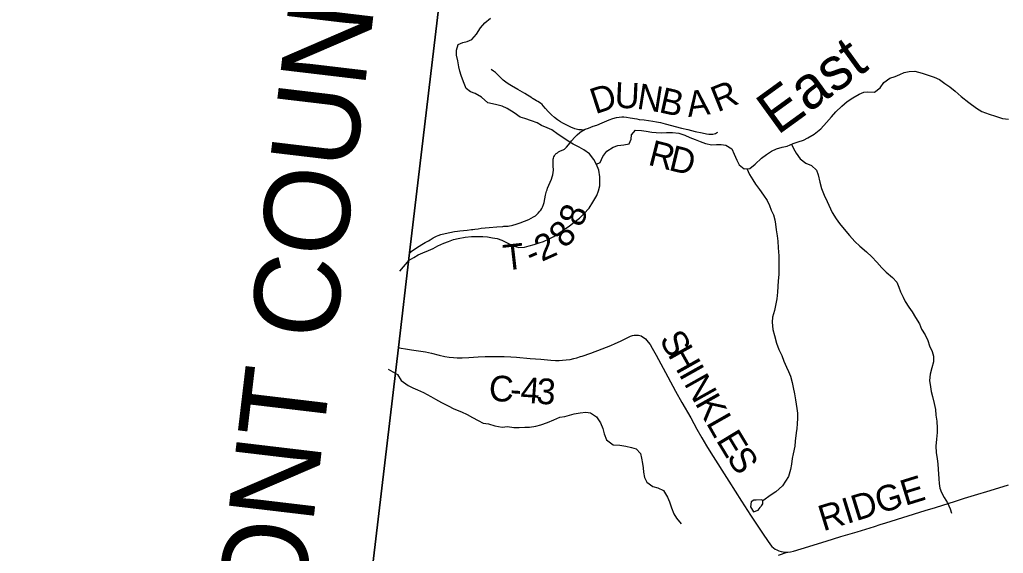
# Model space of a CAD drawing. Extents: x 1451455 to 1749751, y 218250 to 574981.
# Drawn here: x 1522822 to 1534318, y 294037 to 300271 of the extents above; entities that cross this region are included whole.
import ezdxf

# ---------------------------------------------------------------- set-up
doc = ezdxf.new("R2010")
doc.units = 0
for name, color, linetype in [('GM_X_Adjacent_County', 7, 'Continuous'), ('GM_X_Adjacent_County_Text', 7, 'Continuous'), ('GM_X_County', 7, 'Continuous'), ('GM_X_County_Road', 7, 'Continuous'), ('GM_X_County_Road_Text', 7, 'Continuous'), ('GM_X_Minor_Lake', 7, 'Continuous'), ('GM_X_Minor_River', 7, 'Continuous'), ('GM_X_Minor_River_Text', 7, 'Continuous'), ('GM_X_Township', 7, 'Continuous'), ('GM_X_Township_Road', 7, 'Continuous'), ('GM_X_Township_Road_Text', 7, 'Continuous'), ('GM_X_Township_ROW', 7, 'Continuous')]:
    doc.layers.add(name, color=color, linetype=linetype)

msp = doc.modelspace()

# ---------------------------------------------------------------- linework, layer by layer
at = {"layer": 'GM_X_Adjacent_County'}
msp.add_lwpolyline([(1528943, 310711), (1528465, 306424), (1528044, 303145), (1527379, 297549), (1527248, 296442), (1526093, 286681), (1525783, 284661), (1525491, 284643), (1522930, 284742), (1521912, 284674)], dxfattribs=at)
at = {"layer": 'GM_X_County'}
msp.add_lwpolyline([(1528943, 310711), (1528465, 306424), (1528044, 303145), (1527379, 297549), (1527248, 296442), (1526093, 286681)], dxfattribs=at)
at = {"layer": 'GM_X_County_Road'}
for points in [[(1527248, 296442), (1527282, 296435), (1527331, 296426), (1527402, 296415), (1527512, 296399), (1527566, 296389), (1527636, 296374), (1527725, 296353), (1527789, 296338), (1527841, 296329), (1527894, 296323), (1527936, 296321), (1527992, 296321), (1528071, 296324), (1528179, 296331), (1528264, 296335), (1528326, 296336), (1528382, 296337), (1528483, 296337), (1528561, 296333), (1528630, 296327), (1528790, 296314), (1528911, 296305), (1528992, 296298), (1529031, 296295), (1529084, 296291), (1529127, 296291), (1529166, 296292), (1529209, 296296), (1529255, 296303), (1529300, 296313), (1529335, 296322), (1529375, 296335), (1529394, 296341), (1529496, 296376), (1529631, 296426), (1529732, 296466), (1529783, 296489), (1529843, 296516), (1529922, 296555), (1529961, 296572), (1529985, 296581), (1530004, 296585), (1530019, 296586), (1530035, 296586), (1530054, 296584), (1530069, 296581), (1530084, 296576), (1530101, 296567), (1530120, 296555), (1530137, 296541), (1530153, 296525), (1530169, 296505), (1530189, 296476), (1530215, 296434), (1530259, 296353), (1530396, 296100), (1530488, 295933), (1530562, 295798), (1530664, 295618), (1530737, 295486), (1530795, 295387), (1530850, 295294), (1530900, 295209), (1531108, 294879), (1531258, 294647), (1531364, 294482), (1531440, 294366), (1531518, 294249), (1531595, 294138), (1531613, 294118), (1531633, 294100), (1531652, 294087), (1531670, 294077), (1531695, 294067), (1531720, 294059), (1531743, 294054), (1531769, 294050), (1531790, 294050)], [(1531790, 294050), (1531800, 294050), (1531829, 294054), (1531865, 294062), (1531956, 294088), (1532248, 294179), (1532420, 294232), (1532611, 294289), (1532811, 294352), (1532877, 294372), (1532946, 294393), (1533403, 294537), (1533525, 294574), (1533760, 294647), (1533865, 294682), (1533982, 294715), (1534163, 294771), (1534379, 294838)]]:
    msp.add_lwpolyline(points, dxfattribs=at)
at = {"layer": 'GM_X_Minor_Lake'}
for points in [[(1531496, 294663), (1531430, 294657), (1531402, 294659), (1531369, 294640), (1531364, 294580), (1531397, 294523), (1531451, 294540), (1531476, 294572), (1531480, 294579)], [(1531480, 294579), (1531493, 294590), (1531501, 294602), (1531508, 294615), (1531509, 294634), (1531508, 294650), (1531496, 294663)]]:
    msp.add_lwpolyline(points, dxfattribs=at)
at = {"layer": 'GM_X_Minor_River'}
for points in [[(1527263, 297334), (1527374, 297462), (1527427, 297493), (1527479, 297522), (1527534, 297547), (1527601, 297574), (1527655, 297599), (1527710, 297628), (1527779, 297659), (1527833, 297680), (1527892, 297701), (1527946, 297714), (1528029, 297730), (1528103, 297737), (1528172, 297739), (1528234, 297738), (1528290, 297733), (1528348, 297724), (1528402, 297713), (1528458, 297694), (1528527, 297661), (1528589, 297627), (1528654, 297608), (1528723, 297613), (1528777, 297628), (1528836, 297645), (1528892, 297662), (1528943, 297679), (1529011, 297710), (1529066, 297737), (1529125, 297776), (1529186, 297819), (1529249, 297864), (1529304, 297905), (1529365, 297954), (1529416, 298001), (1529476, 298068), (1529521, 298139), (1529567, 298218), (1529588, 298270), (1529601, 298328), (1529604, 298386), (1529601, 298436), (1529589, 298511), (1529564, 298579), (1529533, 298638), (1529480, 298705), (1529415, 298749), (1529359, 298780), (1529290, 298815), (1529234, 298852), (1529181, 298885), (1529116, 298931), (1529040, 298984), (1528987, 299009), (1528921, 299036), (1528869, 299064), (1528804, 299089), (1528724, 299118), (1528672, 299133), (1528603, 299181), (1528518, 299233), (1528462, 299262), (1528400, 299277), (1528346, 299286), (1528294, 299301), (1528219, 299366), (1528144, 299408), (1528090, 299429), (1528039, 299468), (1528010, 299545), (1527983, 299619), (1527968, 299670), (1527955, 299720), (1527941, 299789), (1527926, 299857), (1527927, 299915), (1527946, 299979), (1528001, 300006), (1528053, 300017), (1528106, 300040), (1528159, 300101), (1528209, 300177), (1528260, 300232), (1528325, 300287)], [(1529563, 298582), (1529607, 298603), (1529638, 298672), (1529683, 298736), (1529759, 298782), (1529813, 298799), (1529883, 298810), (1529946, 298821), (1529967, 298873), (1529972, 298925), (1530019, 298980), (1530089, 298978), (1530143, 298969), (1530209, 298958), (1530259, 298953), (1530323, 298950), (1530382, 298951), (1530452, 298954), (1530524, 298944), (1530596, 298923), (1530653, 298896), (1530717, 298872), (1530775, 298849), (1530839, 298826), (1530910, 298807), (1530967, 298812), (1531019, 298813), (1531075, 298804), (1531144, 298762), (1531171, 298698), (1531204, 298631), (1531231, 298574), (1531290, 298529), (1531354, 298534), (1531418, 298583), (1531493, 298653), (1531552, 298696), (1531609, 298734), (1531668, 298762), (1531734, 298783), (1531791, 298794), (1531862, 298823), (1531922, 298844), (1531981, 298865), (1532033, 298892), (1532109, 298935), (1532186, 298997), (1532250, 299068), (1532311, 299137), (1532362, 299194), (1532432, 299261), (1532493, 299316), (1532558, 299359), (1532635, 299402), (1532686, 299425), (1532736, 299428), (1532812, 299425), (1532877, 299473), (1532921, 299535), (1532992, 299586), (1533054, 299608), (1533109, 299631), (1533160, 299653), (1533216, 299664), (1533284, 299668), (1533368, 299647), (1533440, 299623), (1533508, 299598), (1533571, 299571), (1533635, 299527), (1533694, 299486), (1533755, 299435), (1533824, 299374), (1533913, 299304), (1534004, 299238), (1534068, 299199), (1534151, 299167), (1534225, 299144), (1534307, 299118), (1534377, 299109)], [(1531844, 298816), (1531864, 298765), (1531896, 298710), (1531942, 298647), (1532010, 298596), (1532075, 298566), (1532134, 298513), (1532153, 298459), (1532174, 298374), (1532194, 298298), (1532225, 298221), (1532260, 298146), (1532317, 298017), (1532366, 297944), (1532405, 297891), (1532458, 297822), (1532519, 297750), (1532584, 297681), (1532641, 297626), (1532718, 297560), (1532783, 297501), (1532838, 297440), (1532898, 297370), (1532950, 297321), (1533021, 297260), (1533074, 297205), (1533097, 297148), (1533118, 297090), (1533147, 297031), (1533170, 296978), (1533213, 296913), (1533254, 296856), (1533292, 296790), (1533339, 296717), (1533362, 296656), (1533403, 296589), (1533436, 296522), (1533456, 296460), (1533487, 296393), (1533500, 296339), (1533501, 296274), (1533482, 296205), (1533464, 296131), (1533457, 296055), (1533467, 295980), (1533476, 295928), (1533491, 295868), (1533510, 295789), (1533524, 295717), (1533531, 295650), (1533542, 295580), (1533546, 295500), (1533545, 295447), (1533536, 295369), (1533528, 295289), (1533533, 295213), (1533545, 295141), (1533552, 295082), (1533555, 295016), (1533560, 294966), (1533565, 294908), (1533568, 294853), (1533577, 294799), (1533596, 294747), (1533627, 294690), (1533664, 294625), (1533696, 294558), (1533711, 294508)], [(1531319, 298531), (1531351, 298462), (1531392, 298401), (1531423, 298348), (1531470, 298287), (1531517, 298220), (1531558, 298157), (1531585, 298100), (1531606, 298046), (1531633, 297991), (1531648, 297933), (1531657, 297883), (1531665, 297816), (1531674, 297746), (1531681, 297682), (1531685, 297607), (1531696, 297513), (1531696, 297441), (1531693, 297293), (1531686, 297219), (1531681, 297152), (1531677, 297088), (1531670, 297008), (1531656, 296930), (1531643, 296872), (1531622, 296797), (1531616, 296737), (1531623, 296652), (1531643, 296582), (1531666, 296491), (1531694, 296416), (1531729, 296348), (1531752, 296281), (1531785, 296210), (1531806, 296160), (1531831, 296105), (1531851, 296034), (1531862, 295976), (1531879, 295902), (1531890, 295829), (1531906, 295729), (1531911, 295674), (1531914, 295616), (1531910, 295548), (1531905, 295494), (1531898, 295444), (1531886, 295348), (1531881, 295288), (1531863, 295200), (1531852, 295144), (1531843, 295078), (1531830, 295016), (1531806, 294936), (1531771, 294879), (1531738, 294827), (1531660, 294757), (1531605, 294720), (1531507, 294651)], [(1527129, 296187), (1527236, 296125), (1527282, 296054), (1527361, 295996), (1527417, 295971), (1527471, 295948), (1527542, 295916), (1527626, 295869), (1527683, 295836), (1527751, 295798), (1527828, 295759), (1527896, 295725), (1527985, 295690), (1528053, 295658), (1528116, 295625), (1528180, 295588), (1528239, 295557), (1528300, 295549), (1528375, 295526), (1528461, 295512), (1528522, 295517), (1528598, 295508), (1528660, 295507), (1528724, 295509), (1528782, 295512), (1528855, 295521), (1528913, 295538), (1528990, 295565), (1529063, 295595), (1529133, 295626), (1529194, 295637), (1529246, 295652), (1529303, 295667), (1529373, 295680), (1529440, 295686), (1529492, 295679), (1529565, 295632), (1529610, 295563), (1529638, 295496), (1529653, 295432), (1529682, 295363), (1529759, 295305), (1529837, 295300), (1529907, 295289), (1529971, 295273), (1530027, 295258), (1530076, 295205), (1530089, 295147), (1530102, 295086), (1530109, 295036), (1530112, 294984), (1530125, 294922), (1530152, 294869), (1530223, 294816), (1530279, 294802), (1530345, 294771), (1530395, 294692), (1530416, 294637), (1530441, 294567), (1530466, 294500), (1530499, 294447), (1530552, 294380)]]:
    msp.add_lwpolyline(points, dxfattribs=at)
at = {"layer": 'GM_X_Township'}
msp.add_lwpolyline([(1526093, 286681), (1527248, 296442), (1527379, 297549), (1528044, 303145), (1528465, 306424), (1528943, 310711)], dxfattribs=at)
at = {"layer": 'GM_X_Township_Road'}
for points in [[(1529413, 298981), (1529431, 298990), (1529471, 299005), (1529526, 299025), (1529566, 299040), (1529630, 299066), (1529711, 299100), (1529755, 299116), (1529796, 299127), (1529828, 299132), (1529858, 299135), (1529884, 299135), (1529913, 299132), (1529955, 299125), (1530033, 299111)], [(1530033, 299111), (1530061, 299106), (1530120, 299099), (1530221, 299085), (1530266, 299078), (1530311, 299069), (1530365, 299055), (1530558, 299004), (1530632, 298986), (1530718, 298966), (1530798, 298947), (1530849, 298937), (1530878, 298933), (1530901, 298932), (1530924, 298933), (1530940, 298936), (1530956, 298942), (1530967, 298947), (1530981, 298956)], [(1527379, 297549), (1527414, 297574), (1527491, 297624), (1527522, 297643), (1527562, 297666), (1527576, 297675), (1527598, 297688), (1527618, 297699), (1527655, 297721), (1527692, 297741), (1527713, 297750), (1527744, 297761), (1527795, 297773), (1527849, 297785), (1527904, 297795), (1527940, 297800), (1527966, 297803), (1528008, 297808), (1528050, 297813), (1528102, 297820), (1528118, 297821), (1528141, 297825), (1528180, 297829), (1528216, 297834), (1528261, 297839), (1528310, 297844), (1528398, 297851), (1528467, 297856), (1528480, 297857), (1528500, 297857), (1528532, 297859), (1528548, 297862), (1528568, 297866), (1528586, 297871), (1528624, 297882), (1528670, 297899), (1528771, 297938), (1528801, 297952), (1528827, 297966), (1528849, 297981), (1528867, 297995), (1528883, 298011), (1528902, 298032), (1528914, 298047), (1528924, 298064), (1528932, 298082), (1528944, 298112), (1528950, 298134), (1528969, 298221), (1528979, 298266), (1528985, 298284), (1528991, 298303), (1529005, 298336), (1529037, 298408), (1529046, 298433), (1529052, 298458), (1529057, 298484), (1529059, 298514), (1529058, 298563), (1529058, 298622), (1529058, 298641), (1529061, 298654), (1529065, 298667), (1529073, 298681), (1529082, 298695), (1529093, 298707), (1529106, 298717), (1529120, 298726), (1529134, 298733), (1529143, 298737), (1529172, 298751), (1529189, 298760), (1529196, 298764), (1529214, 298782), (1529256, 298833), (1529271, 298854), (1529310, 298898), (1529337, 298926), (1529367, 298952), (1529385, 298966), (1529405, 298977), (1529413, 298981)], [(1531689, 294015), (1531790, 294050)]]:
    msp.add_lwpolyline(points, dxfattribs=at)
at = {"layer": 'GM_X_Township_ROW'}
msp.add_lwpolyline([(1529413, 298981), (1529387, 298982), (1529373, 298982), (1529358, 298983), (1529343, 298986), (1529312, 298997), (1529264, 299017), (1529202, 299047), (1529170, 299063), (1529144, 299077), (1529108, 299100), (1529072, 299128), (1529038, 299159), (1528998, 299198), (1528968, 299232), (1528941, 299265), (1528927, 299279), (1528907, 299295), (1528879, 299313), (1528862, 299323), (1528822, 299346), (1528814, 299351), (1528806, 299356), (1528726, 299408), (1528672, 299440), (1528644, 299456), (1528570, 299497), (1528531, 299522), (1528505, 299541), (1528474, 299566), (1528450, 299588), (1528429, 299608), (1528399, 299639), (1528382, 299654), (1528361, 299670), (1528331, 299690)], dxfattribs=at)

# ---------------------------------------------------------------- texts
at = {"layer": 'GM_X_Adjacent_County_Text'}
msp.add_text('CLERMONT COUNTY', height=1000, rotation=83.2258, dxfattribs=at).set_placement((1525574, 288686))
at = {"layer": 'GM_X_County_Road_Text'}
for s, rotation, p in [('S', 299.2711, (1530292, 296537)), ('H', 299.2711, (1530391, 296361)), ('I', 299.2717, (1530520, 296131)), ('N', 299.2711, (1530580, 296023)), ('C', 358.423, (1528303, 295815)), ('4', 355.7915, (1528668, 295800)), ('3', 355.9591, (1528853, 295787)), ('-', 356.094, (1528546, 295809)), ('K', 299.2728, (1530709, 295793)), ('L', 299.5943, (1530839, 295561)), ('E', 301.2078, (1530955, 295358)), ('S', 302.7182, (1531076, 295159)), ('RIDGE', 17.213, (1532213, 294293))]:
    msp.add_text(s, height=300, rotation=rotation, dxfattribs=at).set_placement(p)
at = {"layer": 'GM_X_Minor_River_Text'}
msp.add_text('East', height=499.9, rotation=35.9506, dxfattribs=at).set_placement((1531678, 298915))
at = {"layer": 'GM_X_Township_Road_Text'}
for s, rotation, p in [('D', 18.0657, (1529549, 299165)), ('U', 357.4237, (1529771, 299243)), ('N', 350.9814, (1530026, 299232)), ('B', 347.3975, (1530282, 299192)), ('R', 21.8477, (1530978, 299187)), ('A', 7.245, (1530635, 299133)), ('R', 345.7162, (1530154, 298578)), ('D', 346.3967, (1530396, 298516)), ('8', 69.9888, (1529392, 297835)), ('8', 46.2933, (1529194, 297588)), ('2', 24.2515, (1528923, 297440)), ('T', 6.5499, (1528490, 297339)), ('-', 23.1487, (1528804, 297389))]:
    msp.add_text(s, height=300, rotation=rotation, dxfattribs=at).set_placement(p)

doc.saveas('drawing.dxf')
